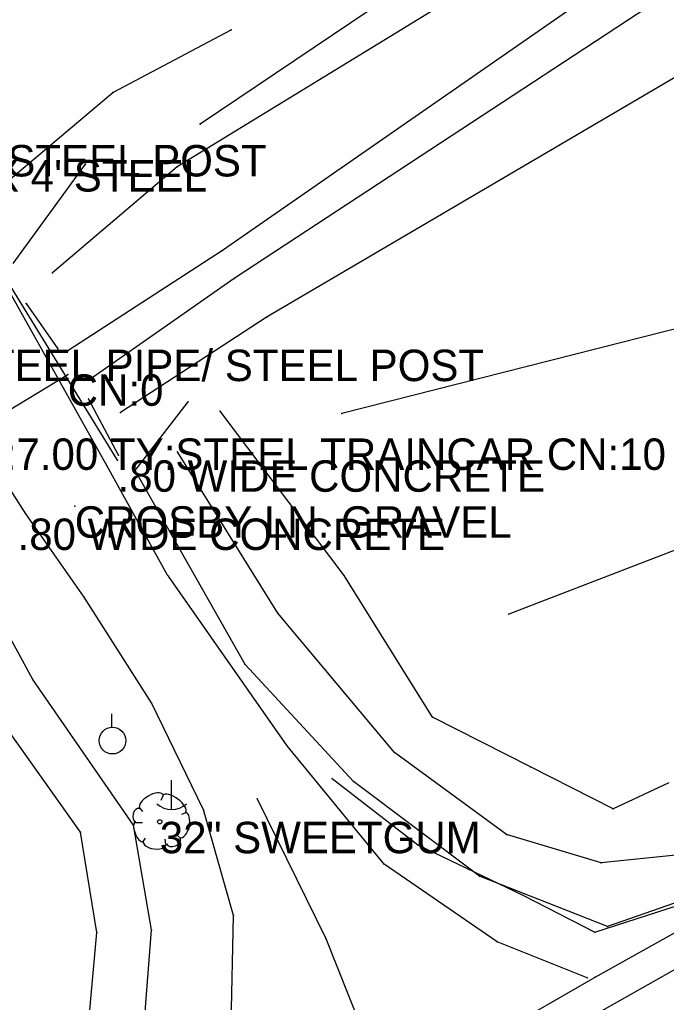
# Model space of a CAD drawing. Extents: x 1419505 to 1434054, y 1956910 to 1968644.
# Drawn here: x 1423087.7 to 1423190.5, y 1959040 to 1959196.4 of the extents above; entities that cross this region are included whole.
import ezdxf

# ---------------------------------------------------------------- set-up
doc = ezdxf.new("R2010")
doc.units = 0
for name, color, linetype in [('S_BREAKLINE', 7, 'Continuous'), ('S_DITCHLINE', 7, 'Continuous'), ('S_DRG_PT_SYM', 7, 'Continuous'), ('S_EDGE_PAVEMENT', 7, 'Continuous'), ('S_FENCE_ANNOT', 7, 'Continuous'), ('S_GATE_ANNOT', 7, 'Continuous'), ('S_GRAVEL_ROAD', 7, 'Continuous'), ('S_GRD_PT_SYM', 7, 'Continuous'), ('S_HEADWALL', 7, 'Continuous'), ('S_HEADWALL_ANNOT', 7, 'Continuous'), ('S_MSC_PT_SYM', 7, 'Continuous'), ('S_RDW_PT_SYM', 7, 'Continuous'), ('S_SHOULDER', 7, 'Continuous'), ('S_SIDE_DRAIN', 7, 'Continuous'), ('S_SIDE_DRAIN_ANNOT', 7, 'Continuous'), ('S_SURVEY_TEXT_ANNOT', 7, 'Continuous'), ('S_TREE', 7, 'Continuous'), ('S_TREE_ANNOT', 7, 'Continuous'), ('S_UTILITY_POLE', 7, 'Continuous')]:
    doc.layers.add(name, color=color, linetype=linetype)

msp = doc.modelspace()

# ---------------------------------------------------------------- linework, layer by layer
at = {"layer": 'S_BREAKLINE'}
for p, q in [((1423184.5148, 1959225.6968), (1423116.4284, 1959179.7229)), ((1423188.4871, 1959219.3234), (1423112.7502, 1959172.9554)), ((1423102.5315, 1959184.7692), (1423121.3368, 1959194.7278)), ((1423193.4474, 1959188.0554), (1423127.0581, 1959149.0679)), ((1423082.8213, 1959168.1511), (1423102.5315, 1959184.7692)), ((1423086.6625, 1959157.5914), (1423098.1723, 1959173.3905)), ((1423112.7502, 1959172.9554), (1423092.9319, 1959156.0913)), ((1423218.287, 1959153.8762), (1423138.9449, 1959133.6969)), ((1423088.7096, 1959151.202), (1423093.789, 1959143.9876)), ((1423127.0581, 1959149.0679), (1423103.7266, 1959133.8479)), ((1423103.4326, 1959127.0705), (1423098.6253, 1959136.02)), ((1423106.0658, 1959124.6453), (1423114.5153, 1959135.592)), ((1423139.2819, 1959107.9502), (1423119.5856, 1959134.0859)), ((1423240.3404, 1959130.5717), (1423165.4776, 1959101.8138)), ((1423128.7502, 1959101.9488), (1423112.8052, 1959127.6175)), ((1423123.5629, 1959093.7853), (1423106.0658, 1959124.6453)), ((1423089.7787, 1959091.4022), (1423080.2391, 1959108.9373)), ((1423153.3338, 1959085.4068), (1423139.2819, 1959107.9502)), ((1423147.3314, 1959079.7904), (1423128.7502, 1959101.9488)), ((1423140.802, 1959075.1591), (1423123.5629, 1959093.7853)), ((1423105.7947, 1959068.2417), (1423089.7787, 1959091.4022)), ((1423097.3592, 1959067.1286), (1423083.1143, 1959087.1749)), ((1423168.9568, 1959077.5233), (1423153.3338, 1959085.4068)), ((1423165.1216, 1959066.7246), (1423147.3314, 1959079.7904)), ((1423182.0737, 1959070.8378), (1423168.9568, 1959077.5233)), ((1423137.3998, 1959075.6231), (1423151.0247, 1959065.0795)), ((1423160.8413, 1959060.1161), (1423140.802, 1959075.1591)), ((1423190.9162, 1959074.9601), (1423182.0737, 1959070.8378)), ((1423125.469, 1959072.4399), (1423136.3667, 1959050.1775)), ((1423099.9684, 1959051.1316), (1423097.3592, 1959067.1286)), ((1423108.6809, 1959051.5606), (1423105.7947, 1959068.2417)), ((1423180.1756, 1959062.2533), (1423165.1216, 1959066.7246)), ((1423151.0247, 1959065.0795), (1423167.7457, 1959057.0689)), ((1423196.0216, 1959063.8494), (1423180.1756, 1959062.2533)), ((1423181.1896, 1959052.0826), (1423160.8413, 1959060.1161)), ((1423199.1818, 1959058.392), (1423181.1896, 1959052.0826)), ((1423167.7457, 1959057.0689), (1423179.1925, 1959051.1886)), ((1423179.1925, 1959051.1886), (1423194.4325, 1959056.1349)), ((1423107.1038, 1959031.1203), (1423108.6809, 1959051.5606)), ((1423098.2853, 1959032.7034), (1423099.9684, 1959051.1316)), ((1423136.3667, 1959050.1775), (1423143.1682, 1959033.2794))]:
    msp.add_line(p, q, dxfattribs=at)
at = {"layer": 'S_DITCHLINE'}
for p, q in [((1423184.9459, 1959204.7635), (1423119.9397, 1959159.6596)), ((1423187.455, 1959198.2291), (1423121.8368, 1959155.1663)), ((1423119.9397, 1959159.6596), (1423095.3621, 1959143.6655)), ((1423121.8368, 1959155.1663), (1423099.3803, 1959139.4903))]:
    msp.add_line(p, q, dxfattribs=at)
at = {"layer": 'S_DRG_PT_SYM'}
msp.add_lwpolyline([(1423095.3371, 1959139.9373), (1423095.3371, 1959139.9873), (1423095.3371, 1959139.9373), (1423095.2871, 1959139.9373), (1423095.3371, 1959139.9373), (1423095.3371, 1959139.8873), (1423095.3371, 1959139.9373), (1423095.3871, 1959139.9373)], dxfattribs=at)
at = {"layer": 'S_EDGE_PAVEMENT'}
msp.add_line((1423148.7845, 1959020.9336), (1423199.3688, 1959049.5305), dxfattribs=at)
at = {"layer": 'S_GRAVEL_ROAD'}
for p, q in [((1423101.5895, 1959125.3534), (1423070.1264, 1959181.533)), ((1423088.6566, 1959117.7649), (1423071.4495, 1959144.5446)), ((1423111.2291, 1959108.0192), (1423101.5895, 1959125.3534)), ((1423097.9552, 1959104.521), (1423088.6566, 1959117.7649)), ((1423111.3881, 1959107.8172), (1423111.2291, 1959108.0192)), ((1423130.2153, 1959080.8605), (1423111.3881, 1959107.8172)), ((1423108.6909, 1959087.7099), (1423097.9552, 1959104.521)), ((1423116.9205, 1959070.6878), (1423108.6909, 1959087.7099)), ((1423145.6683, 1959062.0173), (1423130.2153, 1959080.8605)), ((1423121.6938, 1959053.8717), (1423116.9205, 1959070.6878)), ((1423163.6165, 1959049.6735), (1423145.6683, 1959062.0173)), ((1423121.2938, 1959034.9835), (1423121.6938, 1959053.8717)), ((1423177.9774, 1959043.9431), (1423163.6165, 1959049.6735))]:
    msp.add_line(p, q, dxfattribs=at)
at = {"layer": 'S_GRD_PT_SYM'}
for points in [[(1423121.3368, 1959194.7278), (1423121.3368, 1959194.7778), (1423121.3368, 1959194.7278), (1423121.2868, 1959194.7278), (1423121.3368, 1959194.7278), (1423121.3368, 1959194.6778), (1423121.3368, 1959194.7278), (1423121.3868, 1959194.7278)], [(1423102.5315, 1959184.7692), (1423102.5315, 1959184.8192), (1423102.5315, 1959184.7692), (1423102.4815, 1959184.7692), (1423102.5315, 1959184.7692), (1423102.5315, 1959184.7192), (1423102.5315, 1959184.7692), (1423102.5815, 1959184.7692)], [(1423116.4284, 1959179.7229), (1423116.4284, 1959179.7729), (1423116.4284, 1959179.7229), (1423116.3784, 1959179.7229), (1423116.4284, 1959179.7229), (1423116.4284, 1959179.6729), (1423116.4284, 1959179.7229), (1423116.4784, 1959179.7229)], [(1423098.1723, 1959173.3905), (1423098.1723, 1959173.4405), (1423098.1723, 1959173.3905), (1423098.1223, 1959173.3905), (1423098.1723, 1959173.3905), (1423098.1723, 1959173.3405), (1423098.1723, 1959173.3905), (1423098.2223, 1959173.3905)], [(1423112.7502, 1959172.9554), (1423112.7502, 1959173.0054), (1423112.7502, 1959172.9554), (1423112.7002, 1959172.9554), (1423112.7502, 1959172.9554), (1423112.7502, 1959172.9054), (1423112.7502, 1959172.9554), (1423112.8002, 1959172.9554)], [(1423119.9397, 1959159.6596), (1423119.9397, 1959159.7096), (1423119.9397, 1959159.6596), (1423119.8897, 1959159.6596), (1423119.9397, 1959159.6596), (1423119.9397, 1959159.6096), (1423119.9397, 1959159.6596), (1423119.9897, 1959159.6596)], [(1423092.9319, 1959156.0913), (1423092.9319, 1959156.1413), (1423092.9319, 1959156.0913), (1423092.8819, 1959156.0913), (1423092.9319, 1959156.0913), (1423092.9319, 1959156.0413), (1423092.9319, 1959156.0913), (1423092.9819, 1959156.0913)], [(1423121.8368, 1959155.1663), (1423121.8368, 1959155.2163), (1423121.8368, 1959155.1663), (1423121.7868, 1959155.1663), (1423121.8368, 1959155.1663), (1423121.8368, 1959155.1163), (1423121.8368, 1959155.1663), (1423121.8868, 1959155.1663)], [(1423088.7096, 1959151.202), (1423088.7096, 1959151.252), (1423088.7096, 1959151.202), (1423088.6596, 1959151.202), (1423088.7096, 1959151.202), (1423088.7096, 1959151.152), (1423088.7096, 1959151.202), (1423088.7596, 1959151.202)], [(1423127.0581, 1959149.0679), (1423127.0581, 1959149.1179), (1423127.0581, 1959149.0679), (1423127.0081, 1959149.0679), (1423127.0581, 1959149.0679), (1423127.0581, 1959149.0179), (1423127.0581, 1959149.0679), (1423127.1081, 1959149.0679)], [(1423093.789, 1959143.9876), (1423093.789, 1959144.0376), (1423093.789, 1959143.9876), (1423093.739, 1959143.9876), (1423093.789, 1959143.9876), (1423093.789, 1959143.9376), (1423093.789, 1959143.9876), (1423093.839, 1959143.9876)], [(1423095.3621, 1959143.6655), (1423095.3621, 1959143.7155), (1423095.3621, 1959143.6655), (1423095.3121, 1959143.6655), (1423095.3621, 1959143.6655), (1423095.3621, 1959143.6155), (1423095.3621, 1959143.6655), (1423095.4121, 1959143.6655)], [(1423099.3803, 1959139.4903), (1423099.3803, 1959139.5403), (1423099.3803, 1959139.4903), (1423099.3303, 1959139.4903), (1423099.3803, 1959139.4903), (1423099.3803, 1959139.4403), (1423099.3803, 1959139.4903), (1423099.4303, 1959139.4903)], [(1423098.6253, 1959136.02), (1423098.6253, 1959136.07), (1423098.6253, 1959136.02), (1423098.5753, 1959136.02), (1423098.6253, 1959136.02), (1423098.6253, 1959135.97), (1423098.6253, 1959136.02), (1423098.6753, 1959136.02)], [(1423114.5153, 1959135.592), (1423114.5153, 1959135.642), (1423114.5153, 1959135.592), (1423114.4653, 1959135.592), (1423114.5153, 1959135.592), (1423114.5153, 1959135.542), (1423114.5153, 1959135.592), (1423114.5653, 1959135.592)], [(1423103.7266, 1959133.8479), (1423103.7266, 1959133.8979), (1423103.7266, 1959133.8479), (1423103.6766, 1959133.8479), (1423103.7266, 1959133.8479), (1423103.7266, 1959133.7979), (1423103.7266, 1959133.8479), (1423103.7766, 1959133.8479)], [(1423119.5856, 1959134.0859), (1423119.5856, 1959134.1359), (1423119.5856, 1959134.0859), (1423119.5356, 1959134.0859), (1423119.5856, 1959134.0859), (1423119.5856, 1959134.0359), (1423119.5856, 1959134.0859), (1423119.6356, 1959134.0859)], [(1423138.9449, 1959133.6969), (1423138.9449, 1959133.7469), (1423138.9449, 1959133.6969), (1423138.8949, 1959133.6969), (1423138.9449, 1959133.6969), (1423138.9449, 1959133.6469), (1423138.9449, 1959133.6969), (1423138.9949, 1959133.6969)], [(1423103.4326, 1959127.0705), (1423103.4326, 1959127.1205), (1423103.4326, 1959127.0705), (1423103.3826, 1959127.0705), (1423103.4326, 1959127.0705), (1423103.4326, 1959127.0205), (1423103.4326, 1959127.0705), (1423103.4826, 1959127.0705)], [(1423112.8052, 1959127.6175), (1423112.8052, 1959127.6675), (1423112.8052, 1959127.6175), (1423112.7552, 1959127.6175), (1423112.8052, 1959127.6175), (1423112.8052, 1959127.5675), (1423112.8052, 1959127.6175), (1423112.8552, 1959127.6175)], [(1423106.0658, 1959124.6453), (1423106.0658, 1959124.6953), (1423106.0658, 1959124.6453), (1423106.0158, 1959124.6453), (1423106.0658, 1959124.6453), (1423106.0658, 1959124.5953), (1423106.0658, 1959124.6453), (1423106.1158, 1959124.6453)], [(1423139.2819, 1959107.9502), (1423139.2819, 1959108.0002), (1423139.2819, 1959107.9502), (1423139.2319, 1959107.9502), (1423139.2819, 1959107.9502), (1423139.2819, 1959107.9002), (1423139.2819, 1959107.9502), (1423139.3319, 1959107.9502)], [(1423128.7502, 1959101.9488), (1423128.7502, 1959101.9988), (1423128.7502, 1959101.9488), (1423128.7002, 1959101.9488), (1423128.7502, 1959101.9488), (1423128.7502, 1959101.8988), (1423128.7502, 1959101.9488), (1423128.8002, 1959101.9488)], [(1423165.4776, 1959101.8138), (1423165.4776, 1959101.8638), (1423165.4776, 1959101.8138), (1423165.4276, 1959101.8138), (1423165.4776, 1959101.8138), (1423165.4776, 1959101.7638), (1423165.4776, 1959101.8138), (1423165.5276, 1959101.8138)], [(1423123.5629, 1959093.7853), (1423123.5629, 1959093.8353), (1423123.5629, 1959093.7853), (1423123.5129, 1959093.7853), (1423123.5629, 1959093.7853), (1423123.5629, 1959093.7353), (1423123.5629, 1959093.7853), (1423123.6129, 1959093.7853)], [(1423089.7787, 1959091.4022), (1423089.7787, 1959091.4522), (1423089.7787, 1959091.4022), (1423089.7287, 1959091.4022), (1423089.7787, 1959091.4022), (1423089.7787, 1959091.3522), (1423089.7787, 1959091.4022), (1423089.8287, 1959091.4022)], [(1423153.3338, 1959085.4068), (1423153.3338, 1959085.4568), (1423153.3338, 1959085.4068), (1423153.2838, 1959085.4068), (1423153.3338, 1959085.4068), (1423153.3338, 1959085.3568), (1423153.3338, 1959085.4068), (1423153.3838, 1959085.4068)], [(1423147.3314, 1959079.7904), (1423147.3314, 1959079.8404), (1423147.3314, 1959079.7904), (1423147.2814, 1959079.7904), (1423147.3314, 1959079.7904), (1423147.3314, 1959079.7404), (1423147.3314, 1959079.7904), (1423147.3814, 1959079.7904)], [(1423168.9568, 1959077.5233), (1423168.9568, 1959077.5733), (1423168.9568, 1959077.5233), (1423168.9068, 1959077.5233), (1423168.9568, 1959077.5233), (1423168.9568, 1959077.4733), (1423168.9568, 1959077.5233), (1423169.0068, 1959077.5233)], [(1423137.3998, 1959075.6231), (1423137.3998, 1959075.6731), (1423137.3998, 1959075.6231), (1423137.3498, 1959075.6231), (1423137.3998, 1959075.6231), (1423137.3998, 1959075.5731), (1423137.3998, 1959075.6231), (1423137.4498, 1959075.6231)], [(1423140.802, 1959075.1591), (1423140.802, 1959075.2091), (1423140.802, 1959075.1591), (1423140.752, 1959075.1591), (1423140.802, 1959075.1591), (1423140.802, 1959075.1091), (1423140.802, 1959075.1591), (1423140.852, 1959075.1591)], [(1423125.469, 1959072.4399), (1423125.469, 1959072.4899), (1423125.469, 1959072.4399), (1423125.419, 1959072.4399), (1423125.469, 1959072.4399), (1423125.469, 1959072.3899), (1423125.469, 1959072.4399), (1423125.519, 1959072.4399)], [(1423182.0737, 1959070.8378), (1423182.0737, 1959070.8878), (1423182.0737, 1959070.8378), (1423182.0237, 1959070.8378), (1423182.0737, 1959070.8378), (1423182.0737, 1959070.7878), (1423182.0737, 1959070.8378), (1423182.1237, 1959070.8378)], [(1423097.3592, 1959067.1286), (1423097.3592, 1959067.1786), (1423097.3592, 1959067.1286), (1423097.3092, 1959067.1286), (1423097.3592, 1959067.1286), (1423097.3592, 1959067.0786), (1423097.3592, 1959067.1286), (1423097.4092, 1959067.1286)], [(1423105.7947, 1959068.2417), (1423105.7947, 1959068.2917), (1423105.7947, 1959068.2417), (1423105.7447, 1959068.2417), (1423105.7947, 1959068.2417), (1423105.7947, 1959068.1917), (1423105.7947, 1959068.2417), (1423105.8447, 1959068.2417)], [(1423165.1216, 1959066.7246), (1423165.1216, 1959066.7746), (1423165.1216, 1959066.7246), (1423165.0716, 1959066.7246), (1423165.1216, 1959066.7246), (1423165.1216, 1959066.6746), (1423165.1216, 1959066.7246), (1423165.1716, 1959066.7246)], [(1423151.0247, 1959065.0795), (1423151.0247, 1959065.1295), (1423151.0247, 1959065.0795), (1423150.9747, 1959065.0795), (1423151.0247, 1959065.0795), (1423151.0247, 1959065.0295), (1423151.0247, 1959065.0795), (1423151.0747, 1959065.0795)], [(1423180.1756, 1959062.2533), (1423180.1756, 1959062.3033), (1423180.1756, 1959062.2533), (1423180.1256, 1959062.2533), (1423180.1756, 1959062.2533), (1423180.1756, 1959062.2033), (1423180.1756, 1959062.2533), (1423180.2256, 1959062.2533)], [(1423160.8413, 1959060.1161), (1423160.8413, 1959060.1661), (1423160.8413, 1959060.1161), (1423160.7913, 1959060.1161), (1423160.8413, 1959060.1161), (1423160.8413, 1959060.0661), (1423160.8413, 1959060.1161), (1423160.8913, 1959060.1161)], [(1423167.7457, 1959057.0689), (1423167.7457, 1959057.1189), (1423167.7457, 1959057.0689), (1423167.6957, 1959057.0689), (1423167.7457, 1959057.0689), (1423167.7457, 1959057.0189), (1423167.7457, 1959057.0689), (1423167.7957, 1959057.0689)], [(1423108.6809, 1959051.5606), (1423108.6809, 1959051.6106), (1423108.6809, 1959051.5606), (1423108.6309, 1959051.5606), (1423108.6809, 1959051.5606), (1423108.6809, 1959051.5106), (1423108.6809, 1959051.5606), (1423108.7309, 1959051.5606)], [(1423181.1896, 1959052.0826), (1423181.1896, 1959052.1326), (1423181.1896, 1959052.0826), (1423181.1396, 1959052.0826), (1423181.1896, 1959052.0826), (1423181.1896, 1959052.0326), (1423181.1896, 1959052.0826), (1423181.2396, 1959052.0826)], [(1423099.9684, 1959051.1316), (1423099.9684, 1959051.1816), (1423099.9684, 1959051.1316), (1423099.9184, 1959051.1316), (1423099.9684, 1959051.1316), (1423099.9684, 1959051.0816), (1423099.9684, 1959051.1316), (1423100.0184, 1959051.1316)], [(1423136.3667, 1959050.1775), (1423136.3667, 1959050.2275), (1423136.3667, 1959050.1775), (1423136.3167, 1959050.1775), (1423136.3667, 1959050.1775), (1423136.3667, 1959050.1275), (1423136.3667, 1959050.1775), (1423136.4167, 1959050.1775)], [(1423179.1925, 1959051.1886), (1423179.1925, 1959051.2386), (1423179.1925, 1959051.1886), (1423179.1425, 1959051.1886), (1423179.1925, 1959051.1886), (1423179.1925, 1959051.1386), (1423179.1925, 1959051.1886), (1423179.2425, 1959051.1886)]]:
    msp.add_lwpolyline(points, dxfattribs=at)
at = {"layer": 'S_HEADWALL'}
msp.add_line((1423103.2646, 1959126.2634), (1423086.4725, 1959153.6502), dxfattribs=at)
at = {"layer": 'S_MSC_PT_SYM'}
for points in [[(1423103.2646, 1959126.2634), (1423103.2646, 1959126.3134), (1423103.2646, 1959126.2634), (1423103.2146, 1959126.2634), (1423103.2646, 1959126.2634), (1423103.2646, 1959126.2134), (1423103.2646, 1959126.2634), (1423103.3146, 1959126.2634)], [(1423096.4551, 1959118.9519), (1423096.4551, 1959119.0019), (1423096.4551, 1959118.9519), (1423096.4051, 1959118.9519), (1423096.4551, 1959118.9519), (1423096.4551, 1959118.9019), (1423096.4551, 1959118.9519), (1423096.5051, 1959118.9519)]]:
    msp.add_lwpolyline(points, dxfattribs=at)
at = {"layer": 'S_RDW_PT_SYM'}
for points in [[(1423101.5895, 1959125.3534), (1423101.5895, 1959125.4034), (1423101.5895, 1959125.3534), (1423101.5395, 1959125.3534), (1423101.5895, 1959125.3534), (1423101.5895, 1959125.3034), (1423101.5895, 1959125.3534), (1423101.6395, 1959125.3534)], [(1423088.6566, 1959117.7649), (1423088.6566, 1959117.8149), (1423088.6566, 1959117.7649), (1423088.6066, 1959117.7649), (1423088.6566, 1959117.7649), (1423088.6566, 1959117.7149), (1423088.6566, 1959117.7649), (1423088.7066, 1959117.7649)], [(1423111.2291, 1959108.0192), (1423111.2291, 1959108.0692), (1423111.2291, 1959108.0192), (1423111.1791, 1959108.0192), (1423111.2291, 1959108.0192), (1423111.2291, 1959107.9692), (1423111.2291, 1959108.0192), (1423111.2791, 1959108.0192)], [(1423111.3881, 1959107.8172), (1423111.3881, 1959107.8672), (1423111.3881, 1959107.8172), (1423111.3381, 1959107.8172), (1423111.3881, 1959107.8172), (1423111.3881, 1959107.7672), (1423111.3881, 1959107.8172), (1423111.4381, 1959107.8172)], [(1423097.9552, 1959104.521), (1423097.9552, 1959104.571), (1423097.9552, 1959104.521), (1423097.9052, 1959104.521), (1423097.9552, 1959104.521), (1423097.9552, 1959104.471), (1423097.9552, 1959104.521), (1423098.0052, 1959104.521)], [(1423108.6909, 1959087.7099), (1423108.6909, 1959087.7599), (1423108.6909, 1959087.7099), (1423108.6409, 1959087.7099), (1423108.6909, 1959087.7099), (1423108.6909, 1959087.6599), (1423108.6909, 1959087.7099), (1423108.7409, 1959087.7099)], [(1423130.2153, 1959080.8605), (1423130.2153, 1959080.9105), (1423130.2153, 1959080.8605), (1423130.1653, 1959080.8605), (1423130.2153, 1959080.8605), (1423130.2153, 1959080.8105), (1423130.2153, 1959080.8605), (1423130.2653, 1959080.8605)], [(1423116.9205, 1959070.6878), (1423116.9205, 1959070.7378), (1423116.9205, 1959070.6878), (1423116.8705, 1959070.6878), (1423116.9205, 1959070.6878), (1423116.9205, 1959070.6378), (1423116.9205, 1959070.6878), (1423116.9705, 1959070.6878)], [(1423145.6683, 1959062.0173), (1423145.6683, 1959062.0673), (1423145.6683, 1959062.0173), (1423145.6183, 1959062.0173), (1423145.6683, 1959062.0173), (1423145.6683, 1959061.9673), (1423145.6683, 1959062.0173), (1423145.7183, 1959062.0173)], [(1423121.6938, 1959053.8717), (1423121.6938, 1959053.9217), (1423121.6938, 1959053.8717), (1423121.6438, 1959053.8717), (1423121.6938, 1959053.8717), (1423121.6938, 1959053.8217), (1423121.6938, 1959053.8717), (1423121.7438, 1959053.8717)], [(1423163.6165, 1959049.6735), (1423163.6165, 1959049.7235), (1423163.6165, 1959049.6735), (1423163.5665, 1959049.6735), (1423163.6165, 1959049.6735), (1423163.6165, 1959049.6235), (1423163.6165, 1959049.6735), (1423163.6665, 1959049.6735)], [(1423177.9774, 1959043.9431), (1423177.9774, 1959043.9931), (1423177.9774, 1959043.9431), (1423177.9274, 1959043.9431), (1423177.9774, 1959043.9431), (1423177.9774, 1959043.8931), (1423177.9774, 1959043.9431), (1423178.0274, 1959043.9431)], [(1423179.2455, 1959044.0561), (1423179.2455, 1959044.1061), (1423179.2455, 1959044.0561), (1423179.1955, 1959044.0561), (1423179.2455, 1959044.0561), (1423179.2455, 1959044.0061), (1423179.2455, 1959044.0561), (1423179.2955, 1959044.0561)]]:
    msp.add_lwpolyline(points, dxfattribs=at)
at = {"layer": 'S_SHOULDER'}
for p, q in [((1423179.2455, 1959044.0561), (1423196.2986, 1959053.6067)), ((1423146.4394, 1959025.1989), (1423179.2455, 1959044.0561))]:
    msp.add_line(p, q, dxfattribs=at)
at = {"layer": 'S_SIDE_DRAIN'}
msp.add_line((1423078.642, 1959129.7416), (1423095.3371, 1959139.9373), dxfattribs=at)
at = {"layer": 'S_TREE'}
for p, q in [((1423110.5429, 1959073.0032), (1423110.1554, 1959072.1507)), ((1423106.7454, 1959070.9882), (1423107.2492, 1959070.4069)), ((1423114.1079, 1959070.2132), (1423113.4492, 1959069.9419)), ((1423106.0867, 1959068.6632), (1423107.2104, 1959068.6632)), ((1423107.2492, 1959065.4857), (1423107.7142, 1959066.1832)), ((1423110.9304, 1959065.2144), (1423110.8529, 1959065.9894)), ((1423113.3329, 1959066.1057), (1423112.8679, 1959066.5319))]:
    msp.add_line(p, q, dxfattribs=at)
msp.add_circle((1423109.985, 1959068.7577), 0.3405, dxfattribs=at)
for centre, major_axis, ratio, start_param, end_param in [((1423108.6486, 1959071.96), (1.8569, 1.0848), 0.47101751, 0.00000015, 3.1415928), ((1423112.3035, 1959071.6367), (-1.8132, 1.3599), 0.40511279, 3.1415929, 6.28318555), ((1423106.4142, 1959069.8453), (0.3053, 1.0268), 0.6467619, 0.0000001, 3.14159275), ((1423113.6587, 1959068.2277), (0.4579, 2.0398), 0.48299385, 3.1415928, 6.28318545), ((1423106.7194, 1959067.1949), (-0.6105, 1.5958), 0.42054324, 6.28318458, 9.42477723), ((1423109.1801, 1959065.4142), (-1.8316, 0.1942), 0.52994287, 0.00000019, 3.14159285), ((1423112.1371, 1959065.707), (1.0915, 0.4624), 0.71153436, 3.14159246, 6.28318511)]:
    msp.add_ellipse(centre, major_axis=major_axis, ratio=ratio, start_param=start_param, end_param=end_param, dxfattribs=at)
at = {"layer": 'S_UTILITY_POLE'}
for p, q in [((1423102.3362, 1959083.8187), (1423102.3362, 1959085.9267)), ((1423111.8192, 1959075.408), (1423111.8192, 1959070.6805))]:
    msp.add_line(p, q, dxfattribs=at)
msp.add_circle((1423102.4585, 1959081.6775), 2.1268, dxfattribs=at)
msp.add_arc((1423111.8819, 1959074.1062), 3.4134, 226.397181, 313.602819, dxfattribs=at)

# ---------------------------------------------------------------- texts
at = {"layer": 'S_FENCE_ANNOT'}
for s, p in [(' 2" STEEL POST', (1423075.9258, 1959171.4207)), ('2" STEEL PIPE/ STEEL POST', (1423070.3805, 1959138.8636))]:
    msp.add_text(s, height=5, dxfattribs=at).set_placement(p)
at = {"layer": 'S_GATE_ANNOT'}
msp.add_text("21' X 4' STEEL", height=5, dxfattribs=at).set_placement((1423072.5606, 1959169.0225))
at = {"layer": 'S_HEADWALL_ANNOT'}
for p in [(1423103.2646, 1959121.2634), (1423087.3686, 1959111.9998)]:
    msp.add_text('.80 WIDE CONCRETE', height=5, dxfattribs=at).set_placement(p)
at = {"layer": 'S_SIDE_DRAIN_ANNOT'}
for s, p in [('CN:0', (1423095.3371, 1959134.9373)), ('DI:7.00 TY:STEEL TRAINCAR CN:10', (1423078.642, 1959124.7416))]:
    msp.add_text(s, height=5, dxfattribs=at).set_placement(p)
at = {"layer": 'S_SURVEY_TEXT_ANNOT'}
msp.add_text('CROSBY LN. GRAVEL', height=5, dxfattribs=at).set_placement((1423096.4551, 1959113.9519))
at = {"layer": 'S_TREE_ANNOT'}
msp.add_text('32" SWEETGUM', height=5, dxfattribs=at).set_placement((1423109.985, 1959063.7577))

doc.saveas('drawing.dxf')
